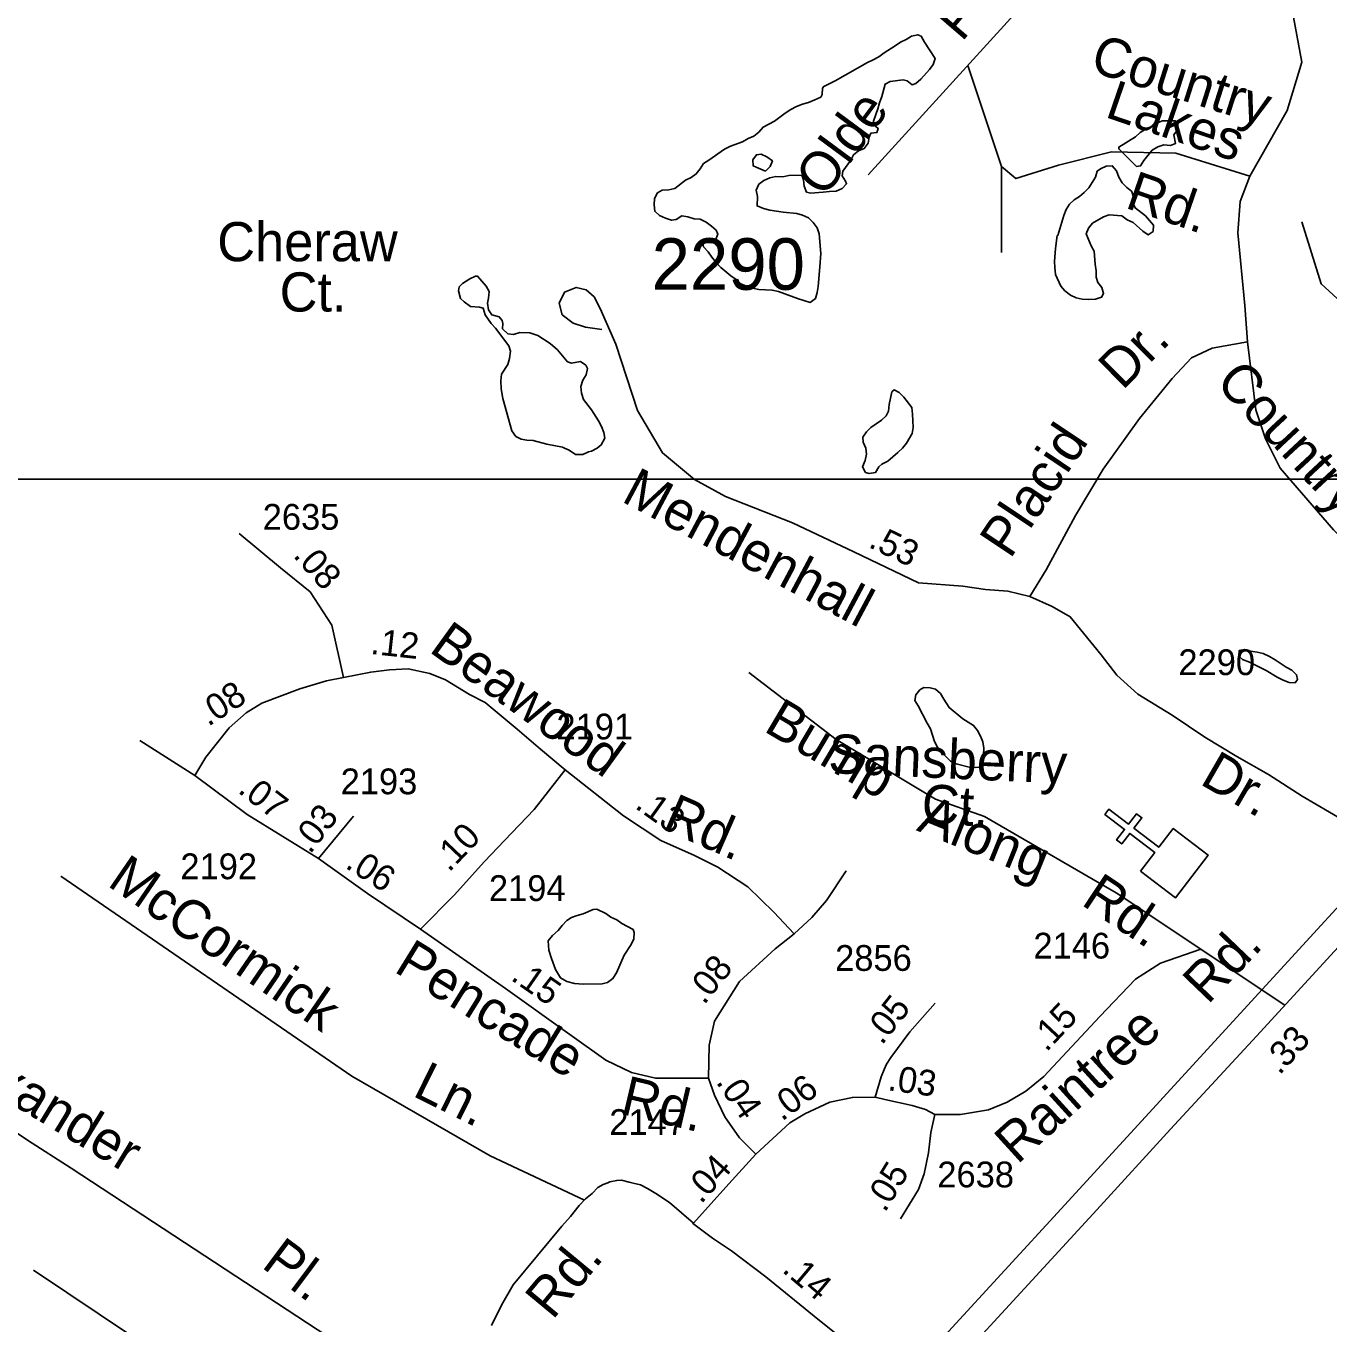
# Model space of a CAD drawing. Extents: x 2290055 to 2389491, y 66597 to 237875.
# Drawn here: x 2359036 to 2362195, y 197876 to 201023 of the extents above; entities that cross this region are included whole.
import ezdxf

# ---------------------------------------------------------------- set-up
doc = ezdxf.new("R2010")
doc.units = 0
for name, color, linetype in [('Exist Cultural Church CELL', 7, 'Continuous'), ('Exist Hydrographic Pond Under 1500 Sq Ft', 7, 'Continuous'), ('Exist Railroad Mainline', 7, 'Continuous'), ('Exist Road Non-System Type 51', 7, 'Continuous'), ('Exist Road Non-System Type 51 Label', 7, 'Continuous'), ('Exist Road Primary US Mileage Hundredths English Label', 7, 'Continuous'), ('Exist Road Primary US UnDivided 4 Lane Attributed', 7, 'Continuous'), ('Exist Road Secondary Mileage Hundredths English Label', 7, 'Continuous'), ('Exist Road Secondary Type 51 Attributed', 7, 'Continuous'), ('Exist Road Secondary Type 51 Label', 7, 'Continuous'), ('Exist Road Secondary Type 51 Number Label', 7, 'Continuous'), ('Map Preparation Inset Cut Line', 7, 'Continuous')]:
    doc.layers.add(name, color=color, linetype=linetype)

msp = doc.modelspace()

# ---------------------------------------------------------------- linework, layer by layer
at = {"layer": 'Exist Cultural Church CELL'}
msp.add_lwpolyline([(2361738.5, 198974), (2361772.9, 199019.3), (2361712.4, 199065.5), (2361693, 199040.1), (2361680.3, 199049.8), (2361699.8, 199075.2), (2361652, 199111.7), (2361661.7, 199124.5), (2361709.5, 199088), (2361728.9, 199113.4), (2361741.6, 199103.7), (2361722.2, 199078.3), (2361782.7, 199032), (2361817.8, 199077.8), (2361902.4, 199013.1), (2361823, 198909.3)], close=True, dxfattribs=at)
at = {"layer": 'Exist Hydrographic Pond Under 1500 Sq Ft'}
for points in [[(2360782.5, 200392.3), (2360769, 200398.5), (2360757.5, 200408.8), (2360744.7, 200418.1), (2360720.5, 200437.9), (2360709.2, 200450.1), (2360698.7, 200462.8), (2360689.7, 200476.2), (2360678.7, 200488.1), (2360677.2, 200496.5), (2360683.5, 200498.7), (2360699, 200497.9), (2360707.5, 200504.4), (2360713, 200519), (2360709.5, 200528.3), (2360698, 200538.6), (2360685, 200547.6), (2360670.7, 200555.3), (2360655.7, 200556.2), (2360640.7, 200560.7), (2360625.7, 200562.9), (2360612.2, 200554.3), (2360601, 200552.4), (2360586.7, 200557.4), (2360571.7, 200564), (2360560.2, 200574.4), (2360558.7, 200589.9), (2360560, 200604.9), (2360567, 200618.8), (2360578.2, 200625.8), (2360594.5, 200626.7), (2360609.2, 200629.7), (2360634.5, 200649.8), (2360648.7, 200656.5), (2360661, 200665), (2360670.5, 200677), (2360678.5, 200690.1), (2360691.5, 200697.9), (2360729.2, 200725.3), (2360743.7, 200732), (2360772.7, 200742.4), (2360786.5, 200750.6), (2360800.5, 200756.6), (2360813, 200766.2), (2360823, 200778.4), (2360850.7, 200792.9), (2360876.2, 200812), (2360890, 200820.8), (2360904, 200828), (2360918.2, 200833.9), (2360933.5, 200838.5), (2360948.7, 200844.3), (2360963, 200851), (2360966.5, 200857.6), (2360967, 200872.7), (2360970.2, 200877.2), (2360997.5, 200890.9), (2361076, 200934.8), (2361090, 200941.2), (2361103.5, 200949), (2361116.5, 200958.2), (2361143.2, 200975.2), (2361156, 200984.7), (2361170.2, 200991.2), (2361183.2, 200999.2), (2361198.2, 201002.3), (2361206.2, 200998.6), (2361214.2, 200984.8), (2361240.5, 200945.2), (2361235.7, 200930.3), (2361227, 200917.9), (2361205.7, 200894.5), (2361193.7, 200884.2), (2361184.2, 200880.8), (2361172.2, 200890.5), (2361163, 200892.7), (2361131.2, 200889.3), (2361119, 200882.6), (2361110.7, 200852.9), (2361105.2, 200837.3), (2361101.2, 200822.7), (2361090.5, 200792.6), (2361090.5, 200784.7), (2361102.5, 200775.3), (2361099.2, 200765.3), (2361084.2, 200763.4), (2361080.5, 200754), (2361077.7, 200739.2), (2361068.2, 200726.2), (2361054.2, 200720.8), (2361042.5, 200711.2), (2361035.5, 200697.9), (2361016.5, 200671.2), (2361014.5, 200660.3), (2361023.2, 200647.6), (2361025.5, 200641), (2361014.5, 200629.8), (2361000, 200623.4), (2360984, 200622.6), (2360968.5, 200620.3)], [(2361728.5, 200683), (2361685.5, 200725.4), (2361685.7, 200730.1), (2361726.5, 200755.1), (2361737.7, 200765.5), (2361750.2, 200773.1), (2361765, 200779.5), (2361777.5, 200788.1), (2361792, 200793.4), (2361823, 200793.8), (2361828.5, 200787.6), (2361828, 200772.2), (2361819, 200760), (2361823.5, 200738.7), (2361811, 200734.2), (2361795.2, 200735.1), (2361780.2, 200730.9), (2361767, 200722.5), (2361746.5, 200697.4), (2361738.7, 200684.2), (2361728.5, 200683)], [(2360829, 200671.7), (2360840.2, 200682.9), (2360845.5, 200696.5), (2360832.5, 200706.3), (2360818.5, 200712.8), (2360807, 200711.5), (2360798, 200698.9), (2360799.2, 200684.5), (2360806.2, 200681.6), (2360829, 200671.7)], [(2361613, 200360), (2361597.2, 200361), (2361582.2, 200364.1), (2361568.7, 200370.6), (2361555.2, 200381), (2361545, 200392.7), (2361532, 200421.1), (2361530.2, 200437.6), (2361530, 200452.7), (2361532.5, 200484.2), (2361536.5, 200515.3), (2361537.5, 200515.9), (2361552.2, 200563.8), (2361557.7, 200578.4), (2361566.2, 200591.5), (2361577.5, 200601.7), (2361590.2, 200610), (2361602, 200620.2), (2361613, 200631.4), (2361629.5, 200656.8), (2361633.5, 200671.5), (2361641, 200677), (2361655, 200683.5), (2361670, 200684.6), (2361680, 200672.1), (2361685.7, 200657.1), (2361693.5, 200643.4), (2361705, 200632), (2361717.5, 200622.1), (2361720.5, 200610.9), (2361719.5, 200595.1), (2361725.5, 200582.4), (2361750.2, 200563), (2361770.2, 200540.5), (2361768.7, 200525.5), (2361757, 200516.9), (2361744.2, 200525.9), (2361720.2, 200547), (2361706, 200553.7), (2361693.2, 200563.5), (2361662.7, 200565.5), (2361648.2, 200561), (2361622, 200545.7), (2361612.5, 200533.5), (2361606.2, 200519.7), (2361619, 200490.6), (2361626, 200477.3), (2361628.5, 200446.2), (2361630.7, 200430.1), (2361631.2, 200414.3), (2361635.2, 200401.8), (2361644.7, 200389.7), (2361649, 200375.1), (2361644, 200365.8), (2361629.5, 200361), (2361613, 200360)], [(2360968.5, 200620.3), (2360938, 200617.9), (2360928.7, 200620.3), (2360922.5, 200635.3), (2360920.7, 200650.5), (2360917, 200661.5), (2360885.5, 200660.8), (2360870.5, 200658.2), (2360854.2, 200659), (2360839.5, 200655.1), (2360825, 200649), (2360813, 200640), (2360806, 200625.9), (2360809.5, 200610.5), (2360808.5, 200587.2), (2360824.2, 200580.7), (2360839.5, 200576.8), (2360872, 200571.9), (2360904.5, 200569.3), (2360918.7, 200564.6), (2360933.2, 200558.1), (2360944.7, 200547.3), (2360954, 200534.2), (2360959, 200519.6), (2360962.7, 200471.6), (2360961, 200439.3), (2360956.5, 200392.1), (2360954, 200377), (2360950, 200362.5), (2360937.2, 200353.4), (2360906.7, 200362.8), (2360860.5, 200379.6), (2360844.7, 200382.7), (2360813, 200385), (2360797, 200387.6), (2360782.5, 200392.3)], [(2360368.2, 199984.2), (2360352.7, 199995.3), (2360341.7, 200000), (2360336.5, 200002.2), (2360298.5, 200009.9), (2360265, 200018.2), (2360249.7, 200019.3), (2360236.2, 200022), (2360223.7, 200028), (2360213.5, 200042.1), (2360192, 200120.6), (2360188, 200143.7), (2360186.7, 200162.9), (2360188.7, 200179.2), (2360203.7, 200202.5), (2360208.2, 200217.3), (2360210.5, 200235.2), (2360206.7, 200248.1), (2360174.2, 200291.1), (2360163.7, 200301.9), (2360149, 200322.8), (2360144.5, 200339), (2360135.5, 200341.4), (2360113.5, 200343.7), (2360098.2, 200354.4), (2360089.2, 200362.5), (2360084, 200381.3), (2360086.2, 200390.7), (2360094, 200399.1), (2360112, 200410.7), (2360125.5, 200417.2), (2360130.7, 200416.7), (2360151.5, 200392.6), (2360159, 200379.4), (2360157.2, 200363.5), (2360154.7, 200351.3), (2360157.2, 200335), (2360165, 200323.2), (2360183, 200318.5), (2360190, 200309.7), (2360192, 200302.2), (2360191.2, 200288.9), (2360203.7, 200277.4), (2360217.7, 200275.8), (2360233.2, 200280.2), (2360257, 200279.5), (2360276.5, 200273.3), (2360306.5, 200254), (2360324.7, 200237.9), (2360340.2, 200218.5), (2360349, 200209.4), (2360358, 200205.8), (2360380.5, 200209.6), (2360393, 200201.2), (2360397.2, 200192.9), (2360394.2, 200177.9), (2360385.5, 200164.9), (2360381.2, 200149.1), (2360382.7, 200133.6), (2360387.7, 200118.2), (2360406.5, 200092.8), (2360424, 200066.1), (2360431, 200052.4), (2360436.5, 200037.8), (2360439, 200024), (2360430.7, 200007.8), (2360420.5, 200000), (2360407, 199992.8), (2360399.5, 199991.3), (2360386, 199984.3), (2360368.2, 199984.2)], [(2361080.5, 199938), (2361071.5, 199941.1), (2361064.5, 199954.4), (2361070.2, 199969.7), (2361074.2, 199985.2), (2361072.5, 200000), (2361066, 200014.6), (2361065, 200026.8), (2361074, 200039.3), (2361084.5, 200050.1), (2361110.2, 200067.4), (2361121.7, 200078.1), (2361127.2, 200089.7), (2361128.5, 200105.9), (2361135.5, 200136.1), (2361141.2, 200140.9), (2361153, 200134.8), (2361164.7, 200123.3), (2361183.5, 200098.5), (2361185.2, 200081.9), (2361187, 200050.1), (2361184.7, 200035.1), (2361171, 200011.8), (2361161.5, 200000), (2361149.7, 199989.1), (2361125.5, 199968.6), (2361111, 199961.2), (2361103.5, 199954.7), (2361095.7, 199941), (2361080.5, 199938)], [(2362113.5, 199430.6), (2362119.2, 199438.8), (2362116.7, 199450.2), (2362105, 199461.5), (2362091.5, 199469), (2362065.2, 199486.8), (2362051, 199494.8), (2362036, 199501.5), (2362021.2, 199505.3), (2362005.5, 199507.7), (2361990.2, 199511.4), (2361977.7, 199509.5), (2361976.5, 199495.5), (2361985.7, 199487), (2362002.5, 199480.7), (2362043.2, 199460.5), (2362069.7, 199444.2), (2362084.2, 199437.5), (2362098.5, 199431.5), (2362113.5, 199430.6)], [(2361338.5, 199225.6), (2361322.5, 199226.6), (2361291.5, 199234.4), (2361277.2, 199240.5), (2361266.2, 199252.3), (2361255, 199262.6), (2361246.2, 199274.9), (2361238.7, 199288.5), (2361229, 199318.8), (2361221, 199332.7), (2361199.5, 199375.2), (2361191, 199388), (2361193.7, 199402), (2361203.2, 199414), (2361212.7, 199419.3), (2361228, 199418.5), (2361241.5, 199415.4), (2361253.2, 199404.7), (2361261.2, 199391.1), (2361274.7, 199370.7), (2361307.5, 199343.7), (2361333.5, 199327.3), (2361343, 199315.2), (2361350.2, 199301.8), (2361356, 199287.3), (2361358, 199271.9), (2361356.7, 199240.7), (2361354.2, 199227.4), (2361338.5, 199225.6)], [(2360386.5, 198700.2), (2360365.5, 198701.9), (2360346.7, 198706.6), (2360332, 198715.2), (2360319.2, 198735.9), (2360310, 198761.9), (2360303.5, 198782.3), (2360302, 198805.2), (2360312.2, 198818.1), (2360326, 198829.8), (2360335.5, 198841.9), (2360346.7, 198854.1), (2360358, 198862), (2360372, 198866.6), (2360387, 198870.3), (2360411, 198881), (2360419.5, 198881.7), (2360441.7, 198871.6), (2360454, 198862.3), (2360468.2, 198856.1), (2360480.5, 198847.4), (2360507.7, 198832.2), (2360510.5, 198825.3), (2360509.2, 198810.3), (2360503, 198796), (2360486, 198770.2), (2360467.5, 198727.3), (2360458.7, 198713.6), (2360446, 198703.9), (2360432.7, 198700.5), (2360386.5, 198700.2)]]:
    msp.add_lwpolyline(points, dxfattribs=at)
at = {"layer": 'Exist Railroad Mainline'}
msp.add_lwpolyline([(2362355.3, 199038.1), (2362024.3, 198677), (2361546, 198155.2), (2361135.9, 197709.3)], dxfattribs=at)
at = {"layer": 'Exist Road Non-System Type 51'}
for points in [[(2362097.4, 201532.7), (2362050.4, 201568), (2361968.1, 201556.2), (2361929.9, 201538.6), (2361859.4, 201488.6), (2361706.6, 201347.5), (2361612.6, 201250.5), (2361077.8, 200662.4)], [(2361401, 200683), (2361436.3, 200653.6), (2361539.1, 200686), (2361668.4, 200718.3), (2361824.1, 200715.4), (2362003.3, 200659.5), (2362094.4, 200818.3), (2362129.7, 200935.9), (2362109.1, 201044.7), (2362059.2, 201097.6), (2361706.6, 201347.5)], [(2361319.4, 200928.1), (2361401, 200683), (2361401, 200474.3)], [(2362003.3, 200659.5), (2361979.8, 200598.3), (2361974, 200521.9), (2361991.6, 200345.5), (2361997.5, 200257.3), (2361912.3, 200242.6), (2361862.3, 200219.1), (2361815.3, 200169.1), (2361736, 200072.1), (2361647.8, 199948.6), (2361580.3, 199836.8), (2361509.7, 199704.5), (2361469.7, 199640)], [(2362129.7, 200548.4), (2362176.7, 200398.4), (2362253.1, 200327.9), (2362499.9, 200092.6), (2362676.2, 199954.5), (2362814.3, 199813.3), (2363007.6, 199640)], [(2361997.5, 200257.3), (2362018, 200092.6), (2362041.5, 200022.1), (2362076.8, 199951.5), (2362206.1, 199801.6), (2362367.7, 199639.9), (2362511.6, 199504.6), (2362646.8, 199395.8), (2362726.7, 199335.8)], [(2360788.6, 199456), (2360999.9, 199293.6), (2361241.4, 199148.3), (2361360.3, 199106.7), (2361679.2, 198921.7), (2361884.9, 198784.9)], [(2359445.1, 199205.8), (2359311.1, 199290.8)], [(2360898, 198821.7), (2360941.4, 198861.3), (2360977.2, 198902.8), (2361024.4, 198974.6)], [(2359119.6, 198962), (2359825.7, 198476.6), (2360161, 198283.3), (2360389.6, 198176.5)], [(2361884.9, 198784.9), (2362089.4, 198648.4)], [(2358912.5, 198406.8), (2359038.8, 198321.5), (2359144.6, 198253.9), (2359767.4, 197845.2), (2359902.6, 197698.2), (2360048.5, 197621.9)], [(2359053.9, 198006.7), (2359534.1, 197684.9), (2359613.5, 197626.4), (2359642.7, 197584.6), (2359944.5, 197419.6)]]:
    msp.add_lwpolyline(points, dxfattribs=at)
at = {"layer": 'Exist Road Primary US UnDivided 4 Lane Attributed'}
msp.add_lwpolyline([(2361204.5, 197687.4), (2361281.3, 197771), (2361632.2, 198152.4), (2361811.4, 198348.3), (2362019.9, 198573.7), (2362398.4, 198986.4)], dxfattribs=at)
at = {"layer": 'Exist Road Secondary Type 51 Attributed'}
msp.add_line((2359745.1, 199004.8), (2359830, 199107.7), dxfattribs=at)
for points in [[(2362230.2, 199097.3), (2362130.2, 199155.8), (2362049, 199208.7), (2361971.7, 199252.1), (2361894.3, 199299.3), (2361815, 199352.1), (2361732, 199403.1), (2361681.1, 199449.4), (2361643.3, 199498.4), (2361599.9, 199551.3), (2361567.9, 199591), (2361524.5, 199615.5), (2361469.7, 199640), (2361416.9, 199653.2), (2361362.2, 199657), (2361307.5, 199665.5), (2361199.9, 199673.1), (2361043.3, 199748.6), (2360894.2, 199818.4), (2360731.9, 199882.6), (2360656.5, 199924.1), (2360579.1, 199988.3), (2360518.7, 200091.2), (2360465.9, 200251.7), (2360428.1, 200338.5), (2360413, 200366.8), (2360394.2, 200383.8), (2360369.7, 200389.5), (2360341.3, 200378.2), (2360328.1, 200351.7), (2360335.7, 200323.4), (2360362.1, 200302.6), (2360392.3, 200293.2), (2360431.9, 200287.5)], [(2359805.5, 199443.7), (2359777.2, 199570.2), (2359724.3, 199651.4), (2359652.6, 199709.9), (2359552.1, 199792.9)], [(2360343.2, 199220), (2360282.9, 199270), (2360226.2, 199318.2), (2360148.9, 199383.3), (2360111.1, 199402.2), (2360052.6, 199438), (2360014.9, 199453.1), (2359962.1, 199464.5), (2359916.8, 199462.6), (2359871.5, 199456.9), (2359805.5, 199443.7)], [(2359805.5, 199443.7), (2359763.9, 199435.2), (2359699.8, 199416.3), (2359607.3, 199381.4), (2359569.6, 199357.8), (2359528.1, 199321.9), (2359471.5, 199250.2), (2359445.1, 199205.8)], [(2359745.1, 199004.8), (2359571.5, 199111.4), (2359445.1, 199205.8)], [(2359992.3, 198833), (2360073.4, 198916.1), (2360147, 198997.2), (2360196.1, 199048.2), (2360267.8, 199123.7), (2360343.2, 199220)], [(2360898, 198821.7), (2360848.9, 198874.5), (2360786.3, 198936.1), (2360713.1, 198984), (2360656.5, 199012.3), (2360575.3, 199048.2), (2360484.8, 199108.6), (2360343.2, 199220)], [(2359992.3, 198833), (2359864, 198919.8), (2359745.1, 199004.8)], [(2360690.4, 198472.4), (2360633.8, 198472.4), (2360562.1, 198472.4), (2360503.6, 198485.6), (2360441.4, 198515.9), (2360354.6, 198578.1), (2360197.9, 198689.5), (2359992.3, 198833)], [(2360690.4, 198472.4), (2360692.3, 198551.7), (2360705.5, 198610.2), (2360765.9, 198706.5), (2360852.7, 198785.8), (2360898, 198821.7)], [(2361239.5, 198383.7), (2361301.8, 198383.7), (2361369.7, 198395), (2361415, 198413.9), (2361460.3, 198440.3), (2361503.7, 198476.2), (2361639.6, 198621.6), (2361726.4, 198712.2), (2361786.7, 198750.9), (2361884.9, 198784.9)], [(2361240, 198654.2), (2361178.8, 198584.1), (2361133.1, 198521.9), (2361122.7, 198505.6), (2361116.5, 198493.3), (2361109.4, 198475.1), (2361094.7, 198426.1)], [(2360805.5, 198287.4), (2360765.9, 198327.1), (2360730.1, 198378), (2360705.5, 198430.9), (2360690.4, 198472.4)], [(2360805.5, 198287.4), (2360887.7, 198363.5), (2360924.4, 198385.6), (2360984.8, 198413.9), (2361039.5, 198425.2), (2361094.7, 198426.1)], [(2361094.7, 198426.1), (2361118.3, 198420), (2361184.5, 198405.7), (2361216.7, 198396.1), (2361239.5, 198383.7)], [(2361239.5, 198383.7), (2361230.1, 198340.3), (2361224.2, 198291.1), (2361214, 198240), (2361199.8, 198202.4), (2361156.1, 198131)], [(2360653.9, 198120.6), (2360740.3, 198216), (2360805.5, 198287.4)], [(2360164.6, 197872.6), (2360188.7, 197921.5), (2360216.8, 197970.7), (2360335.2, 198113.4), (2360356.3, 198136.3), (2360377.2, 198163.1), (2360392.5, 198179.7), (2360408.1, 198192.3), (2360421.9, 198206.9), (2360435, 198214.1), (2360446.3, 198217.9), (2360451.6, 198220.9), (2360468.3, 198224), (2360479.6, 198224.7), (2360498.5, 198220.2), (2360508.3, 198217.2), (2360525.7, 198213.4), (2360542.4, 198204.3), (2360563, 198192.1), (2360596.2, 198170.2), (2360653.9, 198120.6)], [(2360651.5, 198120.5), (2360700.3, 198084.2), (2360746.2, 198053.6), (2360829.6, 197990.6), (2360947, 197895.2), (2361052.5, 197810.1), (2361151.4, 197728.8)]]:
    msp.add_lwpolyline(points, dxfattribs=at)
at = {"layer": 'Map Preparation Inset Cut Line'}
msp.add_lwpolyline([(2334313.2, 192135.8), (2334313.2, 208219.9), (2345070.4, 208219.9), (2345070.4, 203348), (2354753, 203348), (2354753, 199924.5), (2369645.2, 199924.5), (2369645.2, 192135.8), (2354753, 192135.8)], close=True, dxfattribs=at)

# ---------------------------------------------------------------- texts
at = {"layer": 'Exist Road Non-System Type 51 Label'}
for s, rotation, p in [('Pond', 49.3032, (2361304.7, 200983.2)), ('Country', 342.4141, (2361612.6, 200915)), ('Lakes', 341.0123, (2361649.2, 200804)), ('Olde', 53.5232, (2360971.7, 200605)), ('Rd.', 341.0123, (2361698.2, 200583.7)), ('Dr.', 44.9553, (2361694.7, 200138.6)), ('Country Haven', 312.9347, (2361917.5, 200157.6)), ('Placid', 56.2519, (2361422.1, 199729.1)), ('Bump', 329.383, (2360821.6, 199315.1)), ('Along', 337.9995, (2361192.8, 199073.5)), ('McCormick', 325.6185, (2359229.8, 198940.3)), ('Rd.', 326.421, (2361591.6, 198894.3)), ('Alexander', 328.6245, (2358789.4, 198537.5)), ('Ln.', 333.6834, (2359969.9, 198430.2)), ('Pl.', 323.231, (2359603.7, 198014.8))]:
    msp.add_text(s, height=95, rotation=rotation, dxfattribs=at).set_placement(p)
at = {"layer": 'Exist Road Primary US Mileage Hundredths English Label'}
msp.add_text('.33', height=62.5, rotation=47.6854, dxfattribs=at).set_placement((2362075.4, 198477.7))
at = {"layer": 'Exist Road Secondary Mileage Hundredths English Label'}
for s, rotation, p in [('.53', 334.2591, (2361076, 199760.9)), ('.08', 311.4234, (2359681.4, 199738.4)), ('.12', 353.7115, (2359869.4, 199501.1)), ('.08', 32.9232, (2359477.2, 199323.5)), ('.07', 322.5299, (2359546.7, 199166.4)), ('.03', 52.0911, (2359724.4, 199013.5)), ('.13', 324.446, (2360509.8, 199128.5)), ('.10', 46.4172, (2360061.4, 198969.8)), ('.06', 327.1825, (2359807, 198983.6)), ('.08', 51.36, (2360679.9, 198647.9)), ('.15', 325.2861, (2360208.7, 198711.7)), ('.05', 51.6477, (2361111.2, 198550.2)), ('.15', 46.9347, (2361510.2, 198533.6)), ('.03', 352.0648, (2361123.5, 198443)), ('.04', 304.4898, (2360707.3, 198462.5)), ('.06', 37.0648, (2360868.7, 198366)), ('.04', 47.8485, (2360672.5, 198165.2)), ('.05', 58.5431, (2361118.5, 198144.3)), ('.14', 319.935, (2360866.7, 198003.8))]:
    msp.add_text(s, height=62.5, rotation=rotation, dxfattribs=at).set_placement(p)
at = {"layer": 'Exist Road Secondary Type 51 Label'}
for s, p in [('Cheraw', (2359499.2, 200453.1)), ('Ct.', (2359650.5, 200331.1))]:
    msp.add_text(s, height=95, dxfattribs=at).set_placement(p)
for s, rotation, p in [('Mendenhall', 331.9346, (2360476.5, 199872.1)), ('Beawood', 324.1435, (2360010.1, 199508)), ('Sansberry', 357.3919, (2360979.8, 199212.3)), ('Dr.', 330.0012, (2361879.4, 199186.8)), ('Ct.', 357.1311, (2361205.7, 199090.4)), ('Rd.', 336.3566, (2360575.8, 199077.1)), ('Rd.', 46.1891, (2361901.5, 198648.5)), ('Pencade', 328.3748, (2359924.9, 198731.9)), ('Raintree', 42.2934, (2361439.5, 198261.1)), ('Rd.', 346.751, (2360474.1, 198386.2)), ('Rd.', 50.3302, (2360312.5, 197883.6))]:
    msp.add_text(s, height=95, rotation=rotation, dxfattribs=at).set_placement(p)
at = {"layer": 'Exist Road Secondary Type 51 Number Label'}
for s, height, p in [('2290', 125, (2360552.7, 200383.9)), ('2635', 62.5, (2359609.5, 199802)), ('2290', 62.5, (2361830.2, 199449.4)), ('2191', 62.5, (2360321.8, 199293.5)), ('2193', 62.5, (2359798.5, 199160.5)), ('2192', 62.5, (2359409.8, 198954.5)), ('2194', 62.5, (2360158.1, 198901.7)), ('2146', 62.5, (2361478.7, 198762.1)), ('2856', 62.5, (2360997.7, 198732.2)), ('2147', 62.5, (2360450.1, 198334.3)), ('2638', 62.5, (2361245.6, 198207.2))]:
    msp.add_text(s, height=height, dxfattribs=at).set_placement(p)

doc.saveas('drawing.dxf')
